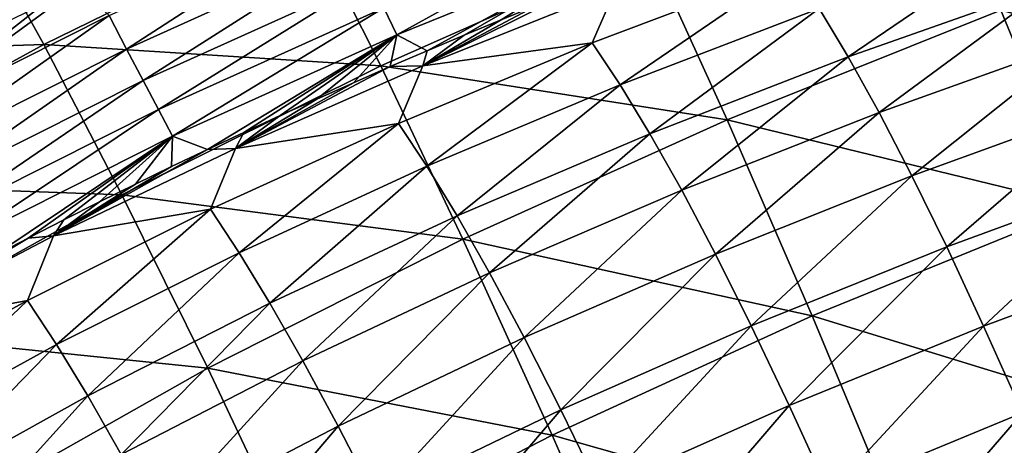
# Model space of a CAD drawing. Header units: millimetres. Extents: x -300 to 300, y -500 to 500.
# Tile 704 of 988: x -164 to -134, y 449 to 462. Entities that reach past the tile are written whole.
import ezdxf

# ---------------------------------------------------------------- set-up
doc = ezdxf.new("R2010")
doc.units = ezdxf.units.MM
doc.header["$LTSCALE"] = 81.481481
for name, color, linetype in [('20', 7, 'CONTINUOUS'), ('22', 7, 'CONTINUOUS'), ('25', 7, 'CONTINUOUS')]:
    doc.layers.add(name, color=color, linetype=linetype)

msp = doc.modelspace()

# ---------------------------------------------------------------- linework, layer by layer
at = {"layer": '20', "color": 7, "linetype": 'CONTINUOUS'}
for points in [[(-172.758, 460.891, 21.439), (-162.936, 461.221, 26.346), (-165.065, 465.048, 21.524), (-172.758, 460.891, 21.439)], [(-162.936, 461.221, 26.346), (-155.033, 465.097, 26.446), (-165.065, 465.048, 21.524), (-162.936, 461.221, 26.346)], [(-162.936, 461.221, 26.346), (-152.76, 460.573, 30.997), (-155.033, 465.097, 26.446), (-162.936, 461.221, 26.346)], [(-152.76, 460.573, 30.997), (-144.668, 464.168, 31.106), (-155.033, 465.097, 26.446), (-152.76, 460.573, 30.997)], [(-134.037, 462.258, 35.506), (-123.204, 459.368, 39.645), (-125.503, 465.286, 35.616), (-134.037, 462.258, 35.506)], [(-152.76, 460.573, 30.997), (-142.293, 458.944, 35.39), (-144.668, 464.168, 31.106), (-152.76, 460.573, 30.997)], [(-142.293, 458.944, 35.39), (-134.037, 462.258, 35.506), (-144.668, 464.168, 31.106), (-142.293, 458.944, 35.39)], [(-142.293, 458.944, 35.39), (-131.6, 456.335, 39.526), (-134.037, 462.258, 35.506), (-142.293, 458.944, 35.39)], [(-131.6, 456.335, 39.526), (-123.204, 459.368, 39.645), (-134.037, 462.258, 35.506), (-131.6, 456.335, 39.526)], [(-170.559, 457.037, 26.243), (-162.936, 461.221, 26.346), (-172.758, 460.891, 21.439), (-170.559, 457.037, 26.243)], [(-170.559, 457.037, 26.243), (-160.573, 456.679, 30.882), (-162.936, 461.221, 26.346), (-170.559, 457.037, 26.243)], [(-160.573, 456.679, 30.882), (-152.76, 460.573, 30.997), (-162.936, 461.221, 26.346), (-160.573, 456.679, 30.882)], [(-160.573, 456.679, 30.882), (-150.274, 455.34, 35.267), (-152.76, 460.573, 30.997), (-160.573, 456.679, 30.882)], [(-150.274, 455.34, 35.267), (-142.293, 458.944, 35.39), (-152.76, 460.573, 30.997), (-150.274, 455.34, 35.267)], [(-150.274, 455.34, 35.267), (-139.726, 453.019, 39.399), (-142.293, 458.944, 35.39), (-150.274, 455.34, 35.267)], [(-139.726, 453.019, 39.399), (-131.6, 456.335, 39.526), (-142.293, 458.944, 35.39), (-139.726, 453.019, 39.399)], [(-168.113, 452.478, 30.763), (-160.573, 456.679, 30.882), (-170.559, 457.037, 26.243), (-168.113, 452.478, 30.763)], [(-168.113, 452.478, 30.763), (-157.984, 451.438, 35.14), (-160.573, 456.679, 30.882), (-168.113, 452.478, 30.763)], [(-157.984, 451.438, 35.14), (-150.274, 455.34, 35.267), (-160.573, 456.679, 30.882), (-157.984, 451.438, 35.14)], [(-139.726, 453.019, 39.399), (-128.991, 449.721, 43.279), (-131.6, 456.335, 39.526), (-139.726, 453.019, 39.399)], [(-157.984, 451.438, 35.14), (-147.583, 449.415, 39.267), (-150.274, 455.34, 35.267), (-157.984, 451.438, 35.14)], [(-147.583, 449.415, 39.267), (-139.726, 453.019, 39.399), (-150.274, 455.34, 35.267), (-147.583, 449.415, 39.267)], [(-147.583, 449.415, 39.267), (-136.974, 446.411, 43.145), (-139.726, 453.019, 39.399), (-147.583, 449.415, 39.267)], [(-136.974, 446.411, 43.145), (-128.991, 449.721, 43.279), (-139.726, 453.019, 39.399), (-136.974, 446.411, 43.145)], [(-165.427, 447.232, 35.008), (-157.984, 451.438, 35.14), (-168.113, 452.478, 30.763), (-165.427, 447.232, 35.008)], [(-165.427, 447.232, 35.008), (-155.177, 445.515, 39.129), (-157.984, 451.438, 35.14), (-165.427, 447.232, 35.008)], [(-155.177, 445.515, 39.129), (-147.583, 449.415, 39.267), (-157.984, 451.438, 35.14), (-155.177, 445.515, 39.129)], [(-136.974, 446.411, 43.145), (-126.218, 442.432, 46.776), (-128.991, 449.721, 43.279), (-136.974, 446.411, 43.145)], [(-155.177, 445.515, 39.129), (-144.696, 442.816, 43.004), (-147.583, 449.415, 39.267), (-155.177, 445.515, 39.129)], [(-144.696, 442.816, 43.004), (-136.974, 446.411, 43.145), (-147.583, 449.415, 39.267), (-144.696, 442.816, 43.004)]]:
    msp.add_3dface(points, dxfattribs=at)
at = {"layer": '22', "color": 7, "linetype": 'CONTINUOUS'}
for points in [[(-139.523, 462.301, 13.764), (-133.349, 464.453, 13.923), (-138.643, 460.844, 15.666), (-139.523, 462.301, 13.764)], [(-138.643, 460.844, 15.666), (-133.349, 464.453, 13.923), (-132.49, 463.017, 15.814), (-138.643, 460.844, 15.666)], [(-140.353, 463.544, 11.866), (-146.372, 461.263, 11.698), (-145.663, 462.909, 9.834), (-140.353, 463.544, 11.866)], [(-146.372, 461.263, 11.698), (-140.353, 463.544, 11.866), (-145.527, 459.999, 13.607), (-146.372, 461.263, 11.698)], [(-145.527, 459.999, 13.607), (-140.353, 463.544, 11.866), (-139.523, 462.301, 13.764), (-145.527, 459.999, 13.607)], [(-138.643, 460.844, 15.666), (-132.49, 463.017, 15.814), (-137.708, 459.165, 17.568), (-138.643, 460.844, 15.666)], [(-137.708, 459.165, 17.568), (-132.49, 463.017, 15.814), (-131.581, 461.357, 17.707), (-137.708, 459.165, 17.568)], [(-145.663, 462.909, 9.834), (-146.372, 461.263, 11.698), (-151.487, 460.569, 9.66), (-145.663, 462.909, 9.834)], [(-145.663, 462.909, 9.834), (-151.487, 460.569, 9.66), (-146.864, 462.875, 9.135), (-145.663, 462.909, 9.834)], [(-146.864, 462.875, 9.135), (-151.487, 460.569, 9.66), (-147.993, 462.423, 9.116), (-146.864, 462.875, 9.135)], [(-147.993, 462.423, 9.116), (-151.487, 460.569, 9.66), (-149.118, 461.965, 9.097), (-147.993, 462.423, 9.116)], [(-145.527, 459.999, 13.607), (-139.523, 462.301, 13.764), (-144.627, 458.521, 15.518), (-145.527, 459.999, 13.607)], [(-144.627, 458.521, 15.518), (-139.523, 462.301, 13.764), (-138.643, 460.844, 15.666), (-144.627, 458.521, 15.518)], [(-149.118, 461.965, 9.097), (-151.487, 460.569, 9.66), (-150.239, 461.5, 9.079), (-149.118, 461.965, 9.097)], [(-150.239, 461.5, 9.079), (-151.487, 460.569, 9.66), (-151.357, 461.028, 9.06), (-150.239, 461.5, 9.079)], [(-146.372, 461.263, 11.698), (-152.221, 458.83, 11.534), (-151.487, 460.569, 9.66), (-146.372, 461.263, 11.698)], [(-152.221, 458.83, 11.534), (-146.372, 461.263, 11.698), (-151.363, 457.543, 13.452), (-152.221, 458.83, 11.534)], [(-151.363, 457.543, 13.452), (-146.372, 461.263, 11.698), (-145.527, 459.999, 13.607), (-151.363, 457.543, 13.452)], [(-137.708, 459.165, 17.568), (-131.581, 461.357, 17.707), (-136.716, 457.254, 19.467), (-137.708, 459.165, 17.568)], [(-136.716, 457.254, 19.467), (-131.581, 461.357, 17.707), (-130.618, 459.465, 19.599), (-136.716, 457.254, 19.467)], [(-151.357, 461.028, 9.06), (-151.487, 460.569, 9.66), (-152.471, 460.549, 9.042), (-151.357, 461.028, 9.06)], [(-151.487, 460.569, 9.66), (-152.221, 458.83, 11.534), (-157.145, 458.08, 9.491), (-151.487, 460.569, 9.66)], [(-151.487, 460.569, 9.66), (-157.145, 458.08, 9.491), (-152.471, 460.549, 9.042), (-151.487, 460.569, 9.66)], [(-144.627, 458.521, 15.518), (-138.643, 460.844, 15.666), (-143.67, 456.821, 17.428), (-144.627, 458.521, 15.518)], [(-143.67, 456.821, 17.428), (-138.643, 460.844, 15.666), (-137.708, 459.165, 17.568), (-143.67, 456.821, 17.428)], [(-152.471, 460.549, 9.042), (-157.145, 458.08, 9.491), (-153.581, 460.063, 9.023), (-152.471, 460.549, 9.042)], [(-153.581, 460.063, 9.023), (-157.145, 458.08, 9.491), (-154.688, 459.571, 9.005), (-153.581, 460.063, 9.023)], [(-151.363, 457.543, 13.452), (-145.527, 459.999, 13.607), (-150.447, 456.043, 15.372), (-151.363, 457.543, 13.452)], [(-150.447, 456.043, 15.372), (-145.527, 459.999, 13.607), (-144.627, 458.521, 15.518), (-150.447, 456.043, 15.372)], [(-154.688, 459.571, 9.005), (-157.145, 458.08, 9.491), (-155.791, 459.071, 8.987), (-154.688, 459.571, 9.005)], [(-136.716, 457.254, 19.467), (-130.618, 459.465, 19.599), (-135.665, 455.104, 21.357), (-136.716, 457.254, 19.467)], [(-135.665, 455.104, 21.357), (-130.618, 459.465, 19.599), (-129.599, 457.332, 21.483), (-135.665, 455.104, 21.357)], [(-143.67, 456.821, 17.428), (-137.708, 459.165, 17.568), (-142.652, 454.89, 19.334), (-143.67, 456.821, 17.428)], [(-142.652, 454.89, 19.334), (-137.708, 459.165, 17.568), (-136.716, 457.254, 19.467), (-142.652, 454.89, 19.334)], [(-152.221, 458.83, 11.534), (-157.903, 456.24, 11.373), (-157.145, 458.08, 9.491), (-152.221, 458.83, 11.534)], [(-157.903, 456.24, 11.373), (-152.221, 458.83, 11.534), (-157.035, 454.93, 13.301), (-157.903, 456.24, 11.373)], [(-155.791, 459.071, 8.987), (-157.145, 458.08, 9.491), (-156.89, 458.564, 8.968), (-155.791, 459.071, 8.987)], [(-157.035, 454.93, 13.301), (-152.221, 458.83, 11.534), (-151.363, 457.543, 13.452), (-157.035, 454.93, 13.301)], [(-156.89, 458.564, 8.968), (-157.145, 458.08, 9.491), (-157.986, 458.05, 8.95), (-156.89, 458.564, 8.968)], [(-150.447, 456.043, 15.372), (-144.627, 458.521, 15.518), (-149.47, 454.321, 17.29), (-150.447, 456.043, 15.372)], [(-149.47, 454.321, 17.29), (-144.627, 458.521, 15.518), (-143.67, 456.821, 17.428), (-149.47, 454.321, 17.29)], [(-157.145, 458.08, 9.491), (-157.903, 456.24, 11.373), (-162.641, 455.437, 9.327), (-157.145, 458.08, 9.491)], [(-157.145, 458.08, 9.491), (-162.641, 455.437, 9.327), (-157.986, 458.05, 8.95), (-157.145, 458.08, 9.491)], [(-157.986, 458.05, 8.95), (-162.641, 455.437, 9.327), (-159.077, 457.529, 8.932), (-157.986, 458.05, 8.95)], [(-159.077, 457.529, 8.932), (-162.641, 455.437, 9.327), (-160.165, 457.001, 8.914), (-159.077, 457.529, 8.932)], [(-157.035, 454.93, 13.301), (-151.363, 457.543, 13.452), (-156.105, 453.406, 15.23), (-157.035, 454.93, 13.301)], [(-156.105, 453.406, 15.23), (-151.363, 457.543, 13.452), (-150.447, 456.043, 15.372), (-156.105, 453.406, 15.23)], [(-135.665, 455.104, 21.357), (-129.599, 457.332, 21.483), (-134.553, 452.716, 23.232), (-135.665, 455.104, 21.357)], [(-134.553, 452.716, 23.232), (-129.599, 457.332, 21.483), (-128.524, 454.96, 23.353), (-134.553, 452.716, 23.232)], [(-160.165, 457.001, 8.914), (-162.641, 455.437, 9.327), (-161.249, 456.465, 8.897), (-160.165, 457.001, 8.914)], [(-142.652, 454.89, 19.334), (-136.716, 457.254, 19.467), (-141.57, 452.723, 21.23), (-142.652, 454.89, 19.334)], [(-141.57, 452.723, 21.23), (-136.716, 457.254, 19.467), (-135.665, 455.104, 21.357), (-141.57, 452.723, 21.23)], [(-149.47, 454.321, 17.29), (-143.67, 456.821, 17.428), (-148.427, 452.37, 19.203), (-149.47, 454.321, 17.29)], [(-148.427, 452.37, 19.203), (-143.67, 456.821, 17.428), (-142.652, 454.89, 19.334), (-148.427, 452.37, 19.203)], [(-161.249, 456.465, 8.897), (-162.641, 455.437, 9.327), (-162.329, 455.922, 8.879), (-161.249, 456.465, 8.897)], [(-157.903, 456.24, 11.373), (-163.422, 453.491, 11.218), (-162.641, 455.437, 9.327), (-157.903, 456.24, 11.373)], [(-163.422, 453.491, 11.218), (-157.903, 456.24, 11.373), (-162.545, 452.155, 13.155), (-163.422, 453.491, 11.218)], [(-162.545, 452.155, 13.155), (-157.903, 456.24, 11.373), (-157.035, 454.93, 13.301), (-162.545, 452.155, 13.155)], [(-162.329, 455.922, 8.879), (-162.641, 455.437, 9.327), (-163.405, 455.371, 8.861), (-162.329, 455.922, 8.879)], [(-156.105, 453.406, 15.23), (-150.447, 456.043, 15.372), (-155.109, 451.662, 17.155), (-156.105, 453.406, 15.23)], [(-155.109, 451.662, 17.155), (-150.447, 456.043, 15.372), (-149.47, 454.321, 17.29), (-155.109, 451.662, 17.155)], [(-162.641, 455.437, 9.327), (-163.422, 453.491, 11.218), (-167.979, 452.637, 9.169), (-162.641, 455.437, 9.327)], [(-162.641, 455.437, 9.327), (-167.979, 452.637, 9.169), (-163.405, 455.371, 8.861), (-162.641, 455.437, 9.327)], [(-163.405, 455.371, 8.861), (-167.979, 452.637, 9.169), (-164.477, 454.813, 8.844), (-163.405, 455.371, 8.861)], [(-162.545, 452.155, 13.155), (-157.035, 454.93, 13.301), (-161.603, 450.607, 15.091), (-162.545, 452.155, 13.155)], [(-161.603, 450.607, 15.091), (-157.035, 454.93, 13.301), (-156.105, 453.406, 15.23), (-161.603, 450.607, 15.091)], [(-141.57, 452.723, 21.23), (-135.665, 455.104, 21.357), (-140.424, 450.319, 23.109), (-141.57, 452.723, 21.23)], [(-140.424, 450.319, 23.109), (-135.665, 455.104, 21.357), (-134.553, 452.716, 23.232), (-140.424, 450.319, 23.109)], [(-134.553, 452.716, 23.232), (-128.524, 454.96, 23.353), (-133.38, 450.091, 25.085), (-134.553, 452.716, 23.232)], [(-148.427, 452.37, 19.203), (-142.652, 454.89, 19.334), (-147.317, 450.185, 21.104), (-148.427, 452.37, 19.203)], [(-147.317, 450.185, 21.104), (-142.652, 454.89, 19.334), (-141.57, 452.723, 21.23), (-147.317, 450.185, 21.104)], [(-155.109, 451.662, 17.155), (-149.47, 454.321, 17.29), (-154.045, 449.69, 19.074), (-155.109, 451.662, 17.155)], [(-154.045, 449.69, 19.074), (-149.47, 454.321, 17.29), (-148.427, 452.37, 19.203), (-154.045, 449.69, 19.074)], [(-163.422, 453.491, 11.218), (-168.78, 450.577, 11.069), (-167.979, 452.637, 9.169), (-163.422, 453.491, 11.218)], [(-168.78, 450.577, 11.069), (-163.422, 453.491, 11.218), (-167.897, 449.215, 13.014), (-168.78, 450.577, 11.069)], [(-167.897, 449.215, 13.014), (-163.422, 453.491, 11.218), (-162.545, 452.155, 13.155), (-167.897, 449.215, 13.014)], [(-161.603, 450.607, 15.091), (-156.105, 453.406, 15.23), (-160.592, 448.84, 17.023), (-161.603, 450.607, 15.091)], [(-160.592, 448.84, 17.023), (-156.105, 453.406, 15.23), (-155.109, 451.662, 17.155), (-160.592, 448.84, 17.023)], [(-147.317, 450.185, 21.104), (-141.57, 452.723, 21.23), (-146.139, 447.765, 22.987), (-147.317, 450.185, 21.104)], [(-146.139, 447.765, 22.987), (-141.57, 452.723, 21.23), (-140.424, 450.319, 23.109), (-146.139, 447.765, 22.987)], [(-140.424, 450.319, 23.109), (-134.553, 452.716, 23.232), (-139.213, 447.68, 24.966), (-140.424, 450.319, 23.109)], [(-139.213, 447.68, 24.966), (-134.553, 452.716, 23.232), (-133.38, 450.091, 25.085), (-139.213, 447.68, 24.966)], [(-154.045, 449.69, 19.074), (-148.427, 452.37, 19.203), (-152.91, 447.487, 20.979), (-154.045, 449.69, 19.074)], [(-152.91, 447.487, 20.979), (-148.427, 452.37, 19.203), (-147.317, 450.185, 21.104), (-152.91, 447.487, 20.979)], [(-167.897, 449.215, 13.014), (-162.545, 452.155, 13.155), (-166.945, 447.642, 14.957), (-167.897, 449.215, 13.014)], [(-166.945, 447.642, 14.957), (-162.545, 452.155, 13.155), (-161.603, 450.607, 15.091), (-166.945, 447.642, 14.957)], [(-160.592, 448.84, 17.023), (-155.109, 451.662, 17.155), (-159.508, 446.847, 18.946), (-160.592, 448.84, 17.023)], [(-159.508, 446.847, 18.946), (-155.109, 451.662, 17.155), (-154.045, 449.69, 19.074), (-159.508, 446.847, 18.946)], [(-166.945, 447.642, 14.957), (-161.603, 450.607, 15.091), (-165.92, 445.851, 16.894), (-166.945, 447.642, 14.957)], [(-165.92, 445.851, 16.894), (-161.603, 450.607, 15.091), (-160.592, 448.84, 17.023), (-165.92, 445.851, 16.894)], [(-152.91, 447.487, 20.979), (-147.317, 450.185, 21.104), (-151.702, 445.051, 22.865), (-152.91, 447.487, 20.979)], [(-151.702, 445.051, 22.865), (-147.317, 450.185, 21.104), (-146.139, 447.765, 22.987), (-151.702, 445.051, 22.865)], [(-146.139, 447.765, 22.987), (-140.424, 450.319, 23.109), (-144.894, 445.113, 24.847), (-146.139, 447.765, 22.987)], [(-144.894, 445.113, 24.847), (-140.424, 450.319, 23.109), (-139.213, 447.68, 24.966), (-144.894, 445.113, 24.847)], [(-139.213, 447.68, 24.966), (-133.38, 450.091, 25.085), (-137.939, 444.807, 26.795), (-139.213, 447.68, 24.966)], [(-137.939, 444.807, 26.795), (-133.38, 450.091, 25.085), (-132.147, 447.228, 26.911), (-137.939, 444.807, 26.795)], [(-159.508, 446.847, 18.946), (-154.045, 449.69, 19.074), (-158.349, 444.625, 20.855), (-159.508, 446.847, 18.946)], [(-158.349, 444.625, 20.855), (-154.045, 449.69, 19.074), (-152.91, 447.487, 20.979), (-158.349, 444.625, 20.855)]]:
    msp.add_3dface(points, dxfattribs=at)
at = {"layer": '25', "color": 7, "linetype": 'CONTINUOUS'}
for points in [[(-154.049, 465.214, 3.526), (-160.435, 461.078, 4.469), (-160.963, 462.089, 3.54), (-154.049, 465.214, 3.526)], [(-153.559, 464.182, 4.479), (-160.435, 461.078, 4.469), (-154.049, 465.214, 3.526), (-153.559, 464.182, 4.479)], [(-145.71, 465.141, 6.692), (-152.273, 461.511, 7.815), (-152.667, 462.323, 6.632), (-145.71, 465.141, 6.692)], [(-145.348, 464.322, 7.902), (-152.273, 461.511, 7.815), (-145.71, 465.141, 6.692), (-145.348, 464.322, 7.902)], [(-153.559, 464.182, 4.479), (-159.937, 460.129, 5.483), (-160.435, 461.078, 4.469), (-153.559, 464.182, 4.479)], [(-153.097, 463.216, 5.517), (-159.937, 460.129, 5.483), (-153.559, 464.182, 4.479), (-153.097, 463.216, 5.517)], [(-145.348, 464.322, 7.902), (-151.357, 461.028, 9.06), (-152.273, 461.511, 7.815), (-145.348, 464.322, 7.902)], [(-150.239, 461.5, 9.079), (-151.357, 461.028, 9.06), (-145.348, 464.322, 7.902), (-150.239, 461.5, 9.079)], [(-149.118, 461.965, 9.097), (-150.239, 461.5, 9.079), (-145.348, 464.322, 7.902), (-149.118, 461.965, 9.097)], [(-147.993, 462.423, 9.116), (-149.118, 461.965, 9.097), (-145.348, 464.322, 7.902), (-147.993, 462.423, 9.116)], [(-162.899, 462.465, 2.72), (-161.884, 462.957, 2.715), (-167.725, 458.688, 3.551), (-162.899, 462.465, 2.72)], [(-161.884, 462.957, 2.715), (-160.963, 462.089, 3.54), (-167.725, 458.688, 3.551), (-161.884, 462.957, 2.715)], [(-153.097, 463.216, 5.517), (-159.472, 459.25, 6.572), (-159.937, 460.129, 5.483), (-153.097, 463.216, 5.517)], [(-152.667, 462.323, 6.632), (-159.472, 459.25, 6.572), (-153.097, 463.216, 5.517), (-152.667, 462.323, 6.632)], [(-163.91, 461.968, 2.725), (-162.899, 462.465, 2.72), (-167.725, 458.688, 3.551), (-163.91, 461.968, 2.725)], [(-160.963, 462.089, 3.54), (-167.158, 457.7, 4.458), (-167.725, 458.688, 3.551), (-160.963, 462.089, 3.54)], [(-160.435, 461.078, 4.469), (-167.158, 457.7, 4.458), (-160.963, 462.089, 3.54), (-160.435, 461.078, 4.469)], [(-152.667, 462.323, 6.632), (-159.044, 458.448, 7.729), (-159.472, 459.25, 6.572), (-152.667, 462.323, 6.632)], [(-152.273, 461.511, 7.815), (-159.044, 458.448, 7.729), (-152.667, 462.323, 6.632), (-152.273, 461.511, 7.815)], [(-152.273, 461.511, 7.815), (-157.986, 458.05, 8.95), (-159.044, 458.448, 7.729), (-152.273, 461.511, 7.815)], [(-156.89, 458.564, 8.968), (-157.986, 458.05, 8.95), (-152.273, 461.511, 7.815), (-156.89, 458.564, 8.968)], [(-155.791, 459.071, 8.987), (-156.89, 458.564, 8.968), (-152.273, 461.511, 7.815), (-155.791, 459.071, 8.987)], [(-154.688, 459.571, 9.005), (-155.791, 459.071, 8.987), (-152.273, 461.511, 7.815), (-154.688, 459.571, 9.005)], [(-153.581, 460.063, 9.023), (-154.688, 459.571, 9.005), (-152.273, 461.511, 7.815), (-153.581, 460.063, 9.023)], [(-152.471, 460.549, 9.042), (-153.581, 460.063, 9.023), (-152.273, 461.511, 7.815), (-152.471, 460.549, 9.042)], [(-151.357, 461.028, 9.06), (-152.471, 460.549, 9.042), (-152.273, 461.511, 7.815), (-151.357, 461.028, 9.06)], [(-160.435, 461.078, 4.469), (-166.621, 456.772, 5.447), (-167.158, 457.7, 4.458), (-160.435, 461.078, 4.469)], [(-159.937, 460.129, 5.483), (-166.621, 456.772, 5.447), (-160.435, 461.078, 4.469), (-159.937, 460.129, 5.483)], [(-159.937, 460.129, 5.483), (-166.121, 455.909, 6.513), (-166.621, 456.772, 5.447), (-159.937, 460.129, 5.483)], [(-159.472, 459.25, 6.572), (-166.121, 455.909, 6.513), (-159.937, 460.129, 5.483), (-159.472, 459.25, 6.572)], [(-159.472, 459.25, 6.572), (-165.659, 455.119, 7.645), (-166.121, 455.909, 6.513), (-159.472, 459.25, 6.572)], [(-159.044, 458.448, 7.729), (-165.659, 455.119, 7.645), (-159.472, 459.25, 6.572), (-159.044, 458.448, 7.729)], [(-159.044, 458.448, 7.729), (-164.477, 454.813, 8.844), (-165.659, 455.119, 7.645), (-159.044, 458.448, 7.729)], [(-163.405, 455.371, 8.861), (-164.477, 454.813, 8.844), (-159.044, 458.448, 7.729), (-163.405, 455.371, 8.861)], [(-162.329, 455.922, 8.879), (-163.405, 455.371, 8.861), (-159.044, 458.448, 7.729), (-162.329, 455.922, 8.879)], [(-161.249, 456.465, 8.897), (-162.329, 455.922, 8.879), (-159.044, 458.448, 7.729), (-161.249, 456.465, 8.897)], [(-160.165, 457.001, 8.914), (-161.249, 456.465, 8.897), (-159.044, 458.448, 7.729), (-160.165, 457.001, 8.914)], [(-159.077, 457.529, 8.932), (-160.165, 457.001, 8.914), (-159.044, 458.448, 7.729), (-159.077, 457.529, 8.932)], [(-157.986, 458.05, 8.95), (-159.077, 457.529, 8.932), (-159.044, 458.448, 7.729), (-157.986, 458.05, 8.95)]]:
    msp.add_3dface(points, dxfattribs=at)

doc.saveas('drawing.dxf')
